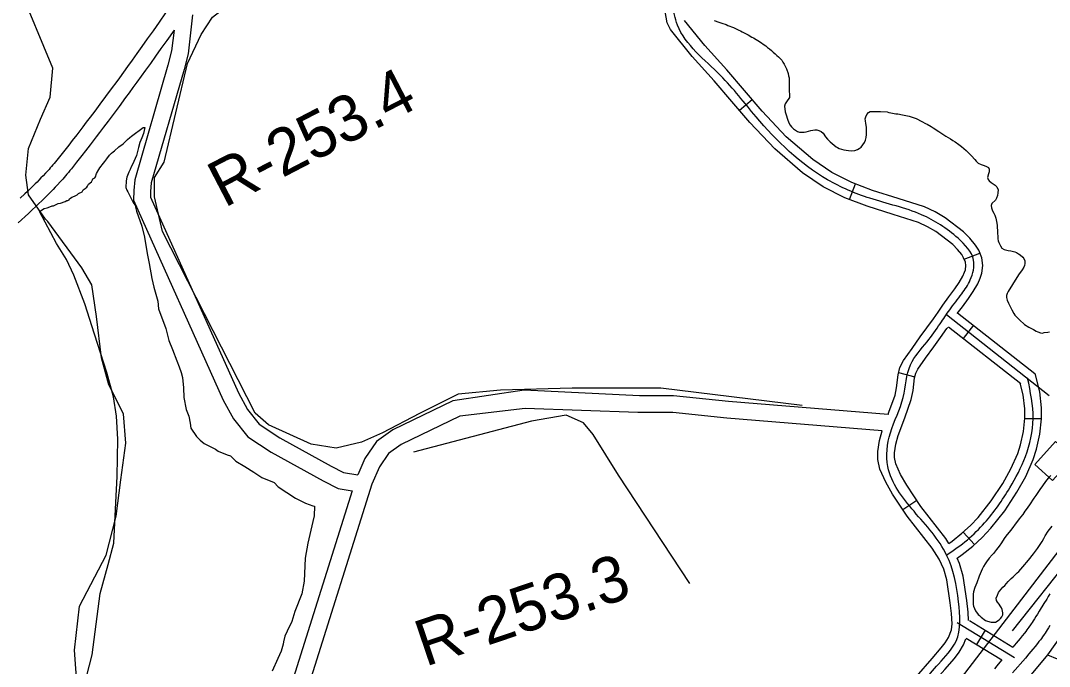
# Model space of a CAD drawing. Extents: x 3263578 to 3301413, y 764927 to 798602.
# Drawn here: x 3294440 to 3296288, y 782184 to 783344 of the extents above; entities that cross this region are included whole.
import ezdxf

# ---------------------------------------------------------------- set-up
doc = ezdxf.new("R2010")
doc.units = 0
for name, color, linetype in [('V-BLDG-OTLN', 7, 'Continuous'), ('V-RIVR-RANG-IDEN', 7, 'Continuous'), ('V-ROAD-CNTR', 7, 'Continuous'), ('V-SITE-VEGE', 7, 'Continuous'), ('V-TOPO-SHOR', 7, 'Continuous')]:
    doc.layers.add(name, color=color, linetype=linetype)

msp = doc.modelspace()

# ---------------------------------------------------------------- linework, layer by layer
at = {"layer": 'V-BLDG-OTLN'}
msp.add_lwpolyline([(3296261.4, 782547.1), (3296298.7, 782588.4), (3296330.8, 782559.4), (3296293.5, 782518.1)], close=True, dxfattribs=at)
at = {"layer": 'V-ROAD-CNTR'}
for p, q in [((3295731, 783182.8), (3295753.7, 783202.4)), ((3295929, 783022.6), (3295939.7, 783050.7)), ((3296134.8, 782915.3), (3296162.7, 782926.4)), ((3296151.3, 782797), (3296132.8, 782773.3)), ((3296016.9, 782711.8), (3296046, 782704.5)), ((3296243.4, 782629.5), (3296273.4, 782629.4)), ((3296024.4, 782466.3), (3296049.4, 782482.9)), ((3296133, 782425.4), (3296153.1, 782403.2)), ((3296172.5, 782249.4), (3296156.8, 782223.8))]:
    msp.add_line(p, q, dxfattribs=at)
for points in [[(3295998, 782636.4), (3295999.6, 782640.7), (3296010.7, 782671.4), (3296013.3, 782684.6), (3296016, 782707.9), (3296019.3, 782721.3), (3296025.5, 782733.7), (3296041, 782755.4), (3296055.9, 782776), (3296067.7, 782792.3), (3296079.3, 782808.3), (3296087.8, 782820.5), (3296096.4, 782833.2), (3296107.3, 782848.1), (3296118, 782862.2), (3296125.5, 782873.5), (3296132.3, 782885.1), (3296135.4, 782892), (3296136.8, 782896.6), (3296137.7, 782903.9), (3296136.9, 782910.1), (3296133.7, 782918), (3296130.3, 782923.7), (3296122.9, 782932.9), (3296114, 782941.6), (3296083.8, 782964.9), (3296068.8, 782973.8), (3296052.7, 782981.2), (3296007.2, 782995.9), (3295960.4, 783010.7), (3295920.6, 783025.8), (3295881.7, 783045.1), (3295844.4, 783070.6), (3295794.5, 783113.6), (3295749.7, 783161.1), (3295717.5, 783198.4), (3295685.7, 783235.5), (3295646.1, 783279.6), (3295607.3, 783327.7), (3295601.3, 783339.8), (3295595.9, 783370.5)], [(3294700.8, 783357.6), (3294689.1, 783341), (3294678.2, 783325.4), (3294667.9, 783310.9), (3294658.2, 783297.2), (3294649.1, 783284.5), (3294640.5, 783272.6), (3294632.5, 783261.4), (3294624.9, 783251), (3294617.8, 783241.2), (3294611.1, 783232), (3294604.8, 783223.5), (3294593, 783207.4), (3294582.6, 783193.5), (3294573.4, 783181.2), (3294565.4, 783170.6), (3294558.3, 783161.3), (3294552.1, 783153.1), (3294541.2, 783138.9), (3294533, 783128.3), (3294526.8, 783120.3), (3294517.4, 783108.4), (3294508.1, 783096.5), (3294505.5, 783093.4), (3294503, 783090.3), (3294500.6, 783087.4), (3294498.2, 783084.6), (3294495.9, 783081.9), (3294493.6, 783079.2), (3294491.4, 783076.7), (3294489.2, 783074.3), (3294484.9, 783069.6), (3294480.8, 783065.3), (3294477, 783061.3), (3294473.3, 783057.5), (3294469.9, 783054), (3294466.6, 783050.7), (3294463.5, 783047.7), (3294457.7, 783042), (3294452.5, 783037), (3294448, 783032.7), (3294439.9, 783025.2)], [(3294749.2, 783354.2), (3294741.2, 783284.1), (3294734, 783255.9), (3294674.9, 783052.5), (3294673.8, 783036.9), (3294673.4, 783027.1), (3294831.4, 782675.7), (3294847.5, 782645.6), (3294868.9, 782619.1), (3294905.8, 782594.7), (3294997.8, 782544.1), (3295020.2, 782532.8), (3295045.7, 782528.3)], [(3296122.2, 782817.7), (3296131.4, 782830.1), (3296142.5, 782844.9), (3296151, 782857.7), (3296158.9, 782871.2), (3296163.6, 782881.3), (3296166.3, 782890.4), (3296167.9, 782904), (3296166.2, 782917.7), (3296160.7, 782931.4), (3296155, 782940.9), (3296145.1, 782953.2), (3296133.6, 782964.3), (3296100.7, 782989.8), (3296082.7, 783000.4), (3296063.5, 783009.2), (3296016.3, 783024.5), (3295970.3, 783039), (3295932.7, 783053.4), (3295896.9, 783071.1), (3295862.7, 783094.4), (3295815.2, 783135.3), (3295772, 783181.2), (3295740.2, 783218), (3295708.2, 783255.3), (3295669, 783299.1), (3295632.7, 783343.9)], [(3294715.9, 783326.9), (3294702.7, 783308.1), (3294692.3, 783293.5), (3294682.6, 783279.8), (3294673.5, 783267), (3294664.9, 783255.1), (3294656.8, 783243.8), (3294649.2, 783233.3), (3294642, 783223.5), (3294635.3, 783214.3), (3294629, 783205.7), (3294617.1, 783189.6), (3294606.6, 783175.5), (3294597.4, 783163.2), (3294589.3, 783152.5), (3294582.2, 783143.1), (3294575.9, 783134.9), (3294565, 783120.6), (3294556.7, 783109.9), (3294550.4, 783101.9), (3294541, 783089.9), (3294531.6, 783077.9), (3294528.9, 783074.5), (3294526.2, 783071.2), (3294523.6, 783068.1), (3294521, 783065.1), (3294518.5, 783062.2), (3294516.1, 783059.4), (3294513.7, 783056.7), (3294511.4, 783054.2), (3294506.9, 783049.2), (3294502.6, 783044.7), (3294498.6, 783040.5), (3294494.8, 783036.5), (3294491.2, 783032.9), (3294487.8, 783029.5), (3294484.6, 783026.3), (3294478.5, 783020.4), (3294473.2, 783015.3), (3294468.6, 783010.9), (3294460.4, 783003.3), (3294454.3, 782997.5), (3294435.9, 782980.5)], [(3294715.9, 783326.9), (3294711.6, 783289.5), (3294705, 783263.8), (3294645.2, 783057.8), (3294643.8, 783038.5), (3294643.2, 783021.2), (3294804.4, 782662.4), (3294822.4, 782629), (3294848.5, 782596.7), (3294890.3, 782569), (3294983.7, 782517.6), (3295010.6, 782504), (3295036, 782499.6)], [(3297044.6, 783333.5), (3296393, 782508.2), (3296007.2, 782004.7)], [(3296102.8, 782816), (3296287.5, 782671)], [(3296122.9, 782819.3), (3296261.7, 782710.4)], [(3296107.3, 782405.3), (3296101.7, 782414), (3296056.8, 782471.6), (3296031.5, 782509.7), (3296020.6, 782528.8), (3296012, 782547.8), (3296009.5, 782559.3), (3296009.5, 782568), (3296012, 782583.5), (3296016.4, 782599), (3296027.8, 782630.4), (3296039.7, 782663.4), (3296042.9, 782680), (3296045.5, 782702.5), (3296047.6, 782710.8), (3296051.3, 782718.2), (3296065.3, 782737.9), (3296080.2, 782758.4), (3296092, 782774.6), (3296103.8, 782791), (3296105.1, 782792.8)], [(3296106.4, 782794.1), (3296236.2, 782692.2)], [(3296122, 782379), (3296131.2, 782385.4), (3296150.1, 782400.5), (3296166.9, 782415.7), (3296182.7, 782432.3), (3296207.4, 782463.9), (3296229.4, 782497.3), (3296245.3, 782525.6), (3296258.7, 782555.9), (3296264.8, 782574.3), (3296270.7, 782601.4), (3296273.4, 782628.7), (3296273.4, 782648.3), (3296270.2, 782677.2), (3296261.9, 782710.2)], [(3295998, 782636.4), (3295711.5, 782659.8), (3295613, 782670.3), (3295551.6, 782670.1), (3295344.7, 782680.3), (3295216.5, 782661), (3295108.7, 782608.9), (3295079.5, 782588.1), (3295058.3, 782557.6), (3295045.7, 782528.3)], [(3296107.3, 782405.3), (3296113.3, 782409.5), (3296130.7, 782423.3), (3296145.9, 782437.2), (3296159.9, 782451.9), (3296183, 782481.4), (3296203.8, 782512.9), (3296218.5, 782539), (3296230.7, 782566.7), (3296235.8, 782582.2), (3296241, 782606.1), (3296243.4, 782630.1), (3296243.4, 782646.6), (3296240.6, 782671.9), (3296235.3, 782692.9)], [(3295987.5, 782607.2), (3295708.7, 782629.9), (3295611.4, 782640.3), (3295548.4, 782640.1), (3295346.4, 782647.2), (3295229.3, 782633.9), (3295124, 782583), (3295101.2, 782566.7), (3295084.6, 782542.9), (3295071.2, 782511.6), (3294955.5, 782144.1)], [(3296049.2, 782166.4), (3296077.3, 782198.5), (3296093.6, 782217.5), (3296100.6, 782226.8), (3296106.4, 782236.3), (3296111.6, 782250.2), (3296112.8, 782260.7), (3296112, 782279.2), (3296109.6, 782298.5), (3296103.4, 782340), (3296098.1, 782358.9), (3296090, 782377), (3296077.3, 782396.6), (3296032.5, 782454.1), (3296006, 782493.9), (3295993.9, 782515.1), (3295983.3, 782538.3), (3295979.4, 782556.1), (3295979.5, 782570.5), (3295982.7, 782590), (3295987.5, 782607.2)], [(3295036, 782499.6), (3294926.9, 782153.1)], [(3296142.5, 782267), (3296141.9, 782281.7), (3296139.3, 782302.6), (3296132.8, 782346.2), (3296126.4, 782369.1), (3296122, 782379)], [(3296288.6, 782314.4), (3296285.6, 782309.8), (3296282.9, 782305.4), (3296277.9, 782297.4), (3296269.3, 782283.3), (3296266.1, 782278.2), (3296263.3, 782273.7), (3296260.9, 782269.8), (3296258.7, 782266.4), (3296256.8, 782263.5), (3296255.1, 782261), (3296253.6, 782258.8), (3296250.9, 782255), (3296248.9, 782252.2), (3296247.4, 782250.2), (3296245.1, 782247.1), (3296242.7, 782244.1), (3296238.8, 782239.2), (3296235, 782234.6), (3296231.5, 782230.3), (3296228.1, 782226.2), (3296221.9, 782219)], [(3296224.9, 782199.5), (3296122.1, 782262.8)], [(3296144.4, 782266.7), (3296221.9, 782219)], [(3296288.7, 782257.6), (3296286.1, 782253.6), (3296283.8, 782250), (3296281.7, 782246.9), (3296279.9, 782244.2), (3296278.3, 782241.8), (3296275.4, 782237.7), (3296273.2, 782234.6), (3296271.5, 782232.3), (3296268.9, 782228.9), (3296266.3, 782225.5), (3296262.1, 782220.3), (3296258.2, 782215.5), (3296254.5, 782211), (3296251, 782206.9), (3296244.5, 782199.2), (3296221.6, 782172.7)], [(3295950.8, 782033.9), (3295960.5, 782046.2), (3295982.7, 782069.6), (3295995.7, 782080.4), (3296018.4, 782096), (3296041.1, 782114.2), (3296071.4, 782146.3), (3296100, 782178.9), (3296117, 782198.7), (3296125.4, 782209.9), (3296133.6, 782223), (3296137.4, 782233.6)], [(3296138.3, 782235.2), (3296202.1, 782196)], [(3296202.1, 782196), (3296198.8, 782192.2), (3296193.1, 782185.4), (3296188.8, 782180.3)]]:
    msp.add_lwpolyline(points, dxfattribs=at)
for points in [[(3295928.2, 782029.6), (3295972.5, 782080.6), (3296030.9, 782125.2), (3296088.7, 782188.7), (3296120, 782229.6), (3296124.5, 782300.5), (3296103.2, 782384.2), (3296044.6, 782462.8), (3295997.7, 782543), (3296002.1, 782603.6), (3296025.2, 782667.4), (3296038.4, 782726), (3296068.1, 782767.2), (3296091.6, 782799.7), (3296108.6, 782824.6), (3296130.3, 782853.5), (3296145.6, 782878.2), (3296151.5, 782913.9), (3296123.8, 782952.9), (3296058.1, 782995.2), (3295965.4, 783024.8), (3295889.3, 783058.1), (3295760.9, 783171.2), (3295697, 783245.4), (3295620, 783335.8), (3295610.6, 783373.5), (3295574.6, 783538), (3295557.5, 783669.4), (3295540.5, 783799.4), (3295513.7, 783874.3), (3295519.9, 783912.4), (3295551.2, 783965.7), (3295598.9, 784034), (3295680.9, 784134.6), (3295738, 784204.5), (3295771.4, 784235.8), (3295805.9, 784259.8), (3295843.5, 784278.1), (3295883.4, 784280), (3295955, 784281.2), (3296008.7, 784288.5), (3296064.7, 784313.6), (3296103.2, 784337), (3296155.7, 784395.8), (3296221.2, 784458.5), (3296267, 784503.2), (3296311.1, 784532), (3296361.6, 784557.9), (3296418.6, 784576), (3296546.5, 784605.5), (3296673.5, 784638.5), (3296797.5, 784676.5), (3296897.1, 784686.1), (3296970.1, 784682.8), (3297011.3, 784656.8), (3297095.1, 784609.1), (3297178.6, 784571.1), (3297214.8, 784554.6)], [(3296103.2, 782384.2), (3296140.4, 782411.9), (3296171.3, 782442.1), (3296216.6, 782505.1), (3296244.7, 782561.3), (3296258.4, 782629.4), (3296248.6, 782701.6)]]:
    msp.add_spline(points, degree=3, dxfattribs=at)
at = {"layer": 'V-SITE-VEGE'}
for points in [[(3294576.9, 783069.3), (3294580.6, 783076.6), (3294582.7, 783079.5), (3294589.3, 783087.7), (3294591.4, 783091.1), (3294595, 783095.9), (3294600.1, 783102.2), (3294603.7, 783105.5), (3294606.7, 783107.9), (3294608.7, 783109.8), (3294616.8, 783117), (3294624.4, 783122.7), (3294632.5, 783130.3), (3294636.6, 783133.7), (3294639.6, 783136.5), (3294660.3, 783151.7), (3294663.7, 783151.6), (3294661, 783141.3), (3294657.8, 783133.5), (3294654.6, 783124.8), (3294652.3, 783115.9), (3294648.5, 783101.7), (3294641.1, 783085.2), (3294639, 783081.3), (3294637.3, 783076.4), (3294634.7, 783071.6), (3294631, 783062.8), (3294629.9, 783056.4), (3294629.5, 783044.1), (3294631.3, 783039.1), (3294632.7, 783036.1), (3294634.6, 783032.6), (3294637.9, 783027.1), (3294643, 783016.1), (3294645.8, 783012.5)], [(3294559.6, 782168.2), (3294568.7, 782205.3), (3294583.5, 782315.3), (3294597.5, 782367.5), (3294607.5, 782405.5), (3294611.5, 782478.4), (3294613.7, 782525.6), (3294614.8, 782592.4), (3294612.4, 782633.4), (3294607.2, 782668.3), (3294595.2, 782712.3), (3294573.1, 782780.7), (3294556, 782835.5), (3294536.1, 782886.9), (3294522.7, 782914.9), (3294504.8, 782943.9), (3294474.4, 783000.9), (3294482.8, 783006.4), (3294487.8, 783007.8), (3294489.8, 783008.2), (3294496.8, 783011), (3294499.3, 783011.4), (3294503.3, 783012.8), (3294507.8, 783015.6), (3294512.2, 783015.9), (3294520.2, 783019.2), (3294523.2, 783020.6), (3294525.2, 783021), (3294527.7, 783021.9), (3294528.2, 783023.9), (3294532.3, 783026.7), (3294537.3, 783028.5), (3294539.8, 783029.9), (3294541.8, 783030.9), (3294544.3, 783033.3), (3294550.8, 783036.5), (3294552.9, 783039.9), (3294556.4, 783042.3), (3294559.4, 783044.7), (3294560.5, 783046.6), (3294562.6, 783050), (3294567.6, 783054.3), (3294569.2, 783057.7), (3294570.2, 783059.6), (3294573.8, 783061.5), (3294574.8, 783063.4), (3294576.9, 783069.3)], [(3294645.8, 783012.5), (3294647, 783006.6), (3294648.2, 783001.6), (3294658.1, 782975), (3294662.7, 782955.2), (3294667.7, 782925.5), (3294671.3, 782907.7), (3294676.2, 782880.9), (3294679.7, 782865.1), (3294686.5, 782840.3), (3294688, 782826.4), (3294701.1, 782791), (3294706.8, 782769.2), (3294713.4, 782753.5), (3294721, 782732.8), (3294725.4, 782722), (3294728.7, 782712.1), (3294731, 782703.2), (3294732.6, 782684.3), (3294733.2, 782667.4), (3294737.9, 782645.6), (3294742.3, 782633.8), (3294744.7, 782620.9), (3294746, 782612), (3294756.5, 782597.4), (3294762.7, 782590.6), (3294769.9, 782584.8), (3294784.1, 782577.3), (3294790.2, 782574.5), (3294795.3, 782570.7), (3294811.4, 782564.3), (3294817.5, 782562.5), (3294826.8, 782552.8), (3294843.1, 782543.4), (3294859.4, 782533), (3294873.6, 782523.5), (3294895.9, 782514.3), (3294903.1, 782506.5), (3294933.7, 782486.6), (3294945.8, 782480.4), (3294952, 782477.2), (3294965.1, 782472.7), (3294968.1, 782471.8), (3294967.7, 782454.8), (3294965, 782444.8), (3294956.4, 782405.6), (3294951.3, 782378.5), (3294949.7, 782337.6), (3294945.5, 782314.5), (3294932.6, 782283.1), (3294927.2, 782265), (3294918.8, 782247.8), (3294915.1, 782238.7), (3294912.4, 782228.6), (3294911.6, 782224.6), (3294908, 782211.5), (3294902.5, 782198.3), (3294892.3, 782176.1)]]:
    msp.add_lwpolyline(points, dxfattribs=at)
at = {"layer": 'V-TOPO-SHOR'}
msp.add_line((3296221.7, 782248.3), (3296537.5, 782647.3), dxfattribs=at)
for points in [[(3295843.5, 782652.6), (3295590.2, 782683.8), (3295430.5, 782683.8), (3295302.2, 782680.4), (3295225.8, 782673.4), (3295156.4, 782638.7), (3295090.5, 782604), (3295052.3, 782586.7), (3295007.2, 782576.3), (3294962.1, 782583.2), (3294885.8, 782617.9), (3294861.5, 782638.8), (3294694.9, 782965), (3294681.1, 783027.4), (3294681.1, 783062.1), (3294698.4, 783089.9), (3294740.1, 783266.8), (3294764.4, 783318.9), (3294785.2, 783350.1), (3294816.4, 783374.4), (3295177.3, 783627.7)], [(3294541.8, 782148), (3294537.4, 782213.6), (3294546.1, 782292.3), (3294594.2, 782384.1), (3294611.7, 782454), (3294620.5, 782519.6), (3294629.2, 782585.2), (3294624.9, 782637.7), (3294598.6, 782690.1), (3294585.5, 782738.2), (3294576.8, 782812.6), (3294568, 782869.4), (3294550.6, 782900), (3294489.4, 782983.1), (3294485, 782987.5), (3294454.4, 783031.2), (3294450, 783066.2), (3294454.4, 783114.3), (3294476.3, 783166.8), (3294493.7, 783206.1), (3294498.1, 783258.6), (3294436.9, 783407.2)], [(3295686, 783344.1), (3295694.3, 783341.1), (3295699.7, 783339.4), (3295707.5, 783336.7), (3295710.3, 783335), (3295720.3, 783331.4), (3295730.1, 783326.9), (3295733.1, 783325.4), (3295736.3, 783323.7), (3295739.5, 783321.9), (3295746.7, 783318.1), (3295753.4, 783314.2), (3295756.6, 783312.7), (3295768.8, 783305.3), (3295775.8, 783300.3), (3295778.4, 783298.3), (3295781.5, 783295.4), (3295784.9, 783292.9), (3295788.5, 783289.9), (3295791.7, 783287.4), (3295795.1, 783284.1), (3295798.4, 783281.2), (3295801.2, 783278.6), (3295807, 783272.6), (3295809.1, 783269.4), (3295811.3, 783265.7), (3295815.8, 783257), (3295818.7, 783248.9), (3295819.4, 783244.4), (3295820.2, 783241.2), (3295820.5, 783238.2), (3295820.3, 783224.5), (3295820.4, 783218.2), (3295821.1, 783209.8), (3295820.8, 783205.6), (3295815.8, 783198.2), (3295813, 783194.4), (3295812.1, 783190.2), (3295813.5, 783179.7), (3295814.9, 783174.4), (3295817.3, 783166.7), (3295819.9, 783160.4), (3295822.2, 783155.8), (3295824.6, 783153.1), (3295828.1, 783149.6), (3295831.5, 783147.2), (3295835.1, 783144.9), (3295838.7, 783143.4), (3295847.4, 783143.5), (3295851, 783143.8), (3295859.3, 783146.5), (3295863, 783147.3), (3295866.2, 783147.4), (3295870, 783147.4), (3295873.8, 783146.5), (3295878, 783144.4), (3295881.2, 783141.5), (3295885.9, 783135.2), (3295889.3, 783131.1), (3295893.8, 783126), (3295901.4, 783119.9), (3295904.8, 783117.4), (3295907.4, 783115.7), (3295910.4, 783114.1), (3295914.2, 783113.2), (3295918.4, 783111.9), (3295927, 783110.6), (3295931.9, 783110.1), (3295938.3, 783110.4), (3295943.2, 783112.1), (3295946.2, 783113.9)], [(3295946.2, 783113.9), (3295949.5, 783116.5), (3295952.8, 783120.6), (3295955.9, 783125.2), (3295957.5, 783129), (3295958.8, 783134), (3295959.5, 783139.5), (3295959.1, 783152.4), (3295958.2, 783158.8), (3295957.7, 783164.1), (3295957.1, 783167.3), (3295957.8, 783170.9), (3295959.9, 783175.3), (3295962.6, 783178.7), (3295966, 783180.5), (3295969.2, 783180.8), (3295984.1, 783180.6), (3295996.4, 783179.8), (3295999.4, 783178.9), (3296002.8, 783178.3), (3296012.1, 783176.7), (3296015.3, 783176.4), (3296024.1, 783174.5), (3296035.6, 783172.3), (3296043, 783170), (3296048.2, 783167.9), (3296058.4, 783162.9), (3296065, 783159.3), (3296068.2, 783157.9), (3296075.4, 783153.9), (3296079.2, 783151.2), (3296089.3, 783144.8), (3296101.5, 783136.6), (3296110.3, 783131.4), (3296114.4, 783128.5), (3296118.2, 783126.2), (3296124.8, 783121.5), (3296129.6, 783117.8), (3296138.3, 783110.4), (3296141.9, 783106.9), (3296147.6, 783101.2), (3296153.8, 783094.5), (3296156.1, 783091.4), (3296159.5, 783088.1), (3296164.9, 783085.6), (3296170.3, 783083.9), (3296174.9, 783082), (3296178.3, 783080.2), (3296179.7, 783077.3), (3296179.4, 783072.5), (3296178.1, 783068.7), (3296176.8, 783062.1), (3296177.6, 783058.8), (3296179.5, 783056.4), (3296183.1, 783052.9), (3296190.3, 783048.1), (3296193.5, 783045.1), (3296195.4, 783040.2), (3296195.3, 783034.6), (3296194.2, 783029.6), (3296192.7, 783024.9), (3296190.7, 783021.6), (3296184.5, 783015.4), (3296183.3, 783011.8), (3296183.6, 783007.6), (3296185.7, 783002.5), (3296188.1, 782998), (3296189.4, 782994.6), (3296191.2, 782989.1), (3296192.5, 782983.1), (3296193.6, 782976.8), (3296194.4, 782962.9), (3296195.1, 782955.6), (3296195.2, 782952), (3296195.9, 782948.3), (3296197.1, 782945.3), (3296199.8, 782939.2), (3296202.2, 782935.4), (3296206.6, 782932.7), (3296213.6, 782931.1), (3296218.6, 782930.7), (3296225.4, 782928.7), (3296228.4, 782927.3), (3296232.4, 782925), (3296235, 782923.1), (3296239.8, 782919.2), (3296242, 782916.8), (3296243.3, 782912.7), (3296243.4, 782907.9), (3296243, 782903.9), (3296241.9, 782900.9), (3296239, 782896.3), (3296232.2, 782887.1), (3296221.7, 782870), (3296213.4, 782857.4), (3296212, 782853.8), (3296210.7, 782850), (3296210.6, 782846.6), (3296211.6, 782842.1), (3296214.1, 782836.7), (3296218, 782829.6)], [(3296218, 782829.6), (3296220.3, 782824.5), (3296223.7, 782818.2), (3296225.4, 782815.1), (3296234, 782806.7), (3296243.1, 782798.5), (3296250.9, 782793.6), (3296258.9, 782789), (3296263.8, 782786.5), (3296267.2, 782785.1), (3296271.9, 782783.4), (3296275.1, 782782.9), (3296278.1, 782783.7), (3296285, 782784.4), (3296288, 782784.9)], [(3295642.2, 782333.3), (3295513.8, 782527.7), (3295468.7, 782600.5), (3295451.4, 782621.4), (3295420.1, 782635.2), (3295357.7, 782624.8), (3295146, 782569.3)], [(3296575.6, 782593.5), (3296360.5, 782312.5), (3296284.1, 782204.9), (3296318.8, 782191), (3296353.5, 782204.9), (3296377.8, 782222.2), (3296388.2, 782222.2)], [(3296290.1, 782526.9), (3296285.6, 782522.1), (3296280.7, 782516.1), (3296275.1, 782508.4), (3296270.2, 782502), (3296263.1, 782491.4), (3296259.6, 782486.5), (3296252, 782474.7), (3296245.8, 782466.3), (3296243.5, 782463), (3296241.9, 782459.8), (3296240, 782457.4), (3296235.7, 782452.6), (3296234.1, 782450), (3296229.8, 782444.4), (3296218.2, 782428.9), (3296211.6, 782421), (3296209.4, 782418), (3296206.3, 782413.8), (3296201.5, 782406.2), (3296197.2, 782400), (3296192.5, 782394.3), (3296187.1, 782387.1), (3296185.1, 782384.7), (3296179.3, 782379)], [(3296179.3, 782379), (3296175, 782372.4), (3296172.3, 782368.8), (3296169.4, 782363.8), (3296166.9, 782359), (3296161.3, 782346.2), (3296157.1, 782334.4), (3296153.7, 782325.8), (3296151.6, 782318), (3296150.9, 782314.2), (3296150.9, 782310.6), (3296150.6, 782307.5), (3296150.5, 782299.3), (3296150.6, 782295.6), (3296151.4, 782292.4), (3296152.9, 782288.2), (3296154.9, 782284.3), (3296159.6, 782277.8), (3296162, 782275.7), (3296165, 782272.9), (3296172.9, 782266.9), (3296176.5, 782265.6), (3296183.3, 782264.1), (3296186.8, 782263.8), (3296191, 782264), (3296197.5, 782267.9), (3296200, 782270.3), (3296202.4, 782273.3), (3296203.9, 782276.9), (3296204.1, 782280.3), (3296203.6, 782283.7), (3296202.6, 782286.8), (3296201.5, 782289.8), (3296199.5, 782293.3), (3296197.6, 782296.1), (3296194.2, 782300), (3296192.4, 782303), (3296192.1, 782307.1), (3296194.2, 782312.5), (3296196.3, 782316.9), (3296198.1, 782319.7), (3296201, 782323.2), (3296204.3, 782326.8), (3296207.4, 782329.6), (3296213.9, 782336.9), (3296219.2, 782342.1), (3296222.9, 782345.2), (3296229.9, 782352.2), (3296232.7, 782354.8), (3296240.1, 782363.1), (3296250, 782375.4), (3296259.2, 782386.6), (3296266.2, 782396.1), (3296269.7, 782401.5), (3296272.4, 782405.1), (3296274.5, 782408.5), (3296277.8, 782414.1), (3296280.1, 782418.7), (3296285.3, 782427.4), (3296292.5, 782436.4)], [(3296284.1, 782204.9), (3296128, 782017.5), (3296114.1, 781975.9), (3296114.1, 781955.1), (3296117.5, 781937.7), (3296131.4, 781916.9), (3296148.8, 781906.5), (3296214.7, 781840.5)]]:
    msp.add_lwpolyline(points, dxfattribs=at)

# ---------------------------------------------------------------- texts
at = {"layer": 'V-RIVR-RANG-IDEN'}
for s, rotation, p in [('R-253.4', 27.4534, (3294806.1, 783006.9)), ('R-253.3', 18.7641, (3295166.9, 782183.5))]:
    msp.add_text(s, height=83, rotation=rotation, dxfattribs=at).set_placement(p)

doc.saveas('drawing.dxf')
